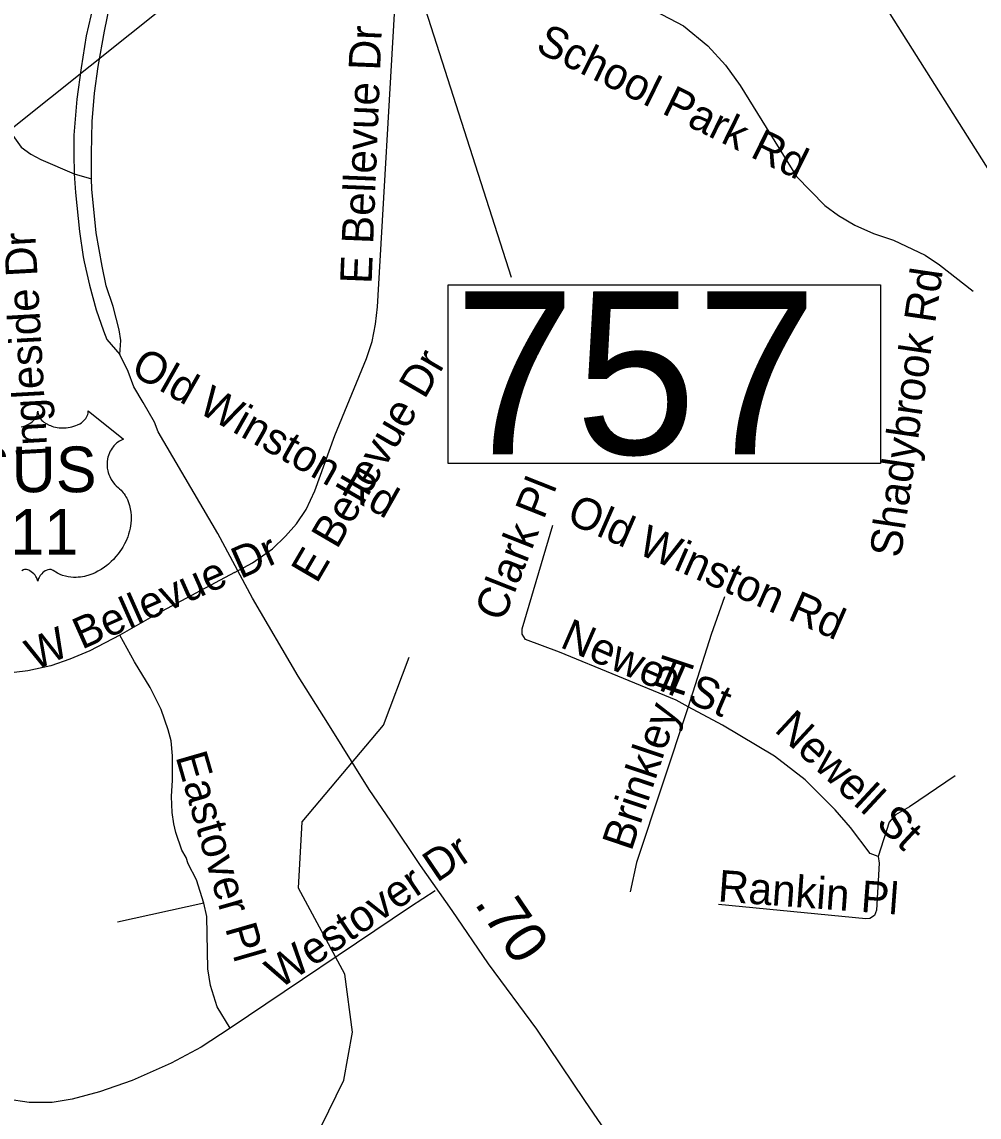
# Model space of a CAD drawing. Extents: x 1662474 to 1856135, y 779280 to 917889.
# Drawn here: x 1693341 to 1696222, y 818236 to 821532 of the extents above; entities that cross this region are included whole.
import ezdxf

# ---------------------------------------------------------------- set-up
doc = ezdxf.new("R2010")
doc.units = 0
for name, color, linetype in [('Exist Hydrographic Misc Water Feature', 7, 'Continuous'), ('Exist Road Non-System Type 51', 7, 'Continuous'), ('Exist Road Non-System Type 51 Label', 7, 'Continuous'), ('Exist Road Primary US Divided Attributed', 7, 'Continuous'), ('Exist Road Primary US Shield Number Label', 7, 'Continuous'), ('Exist Road Primary US UnDivided 4 Lane Attributed', 7, 'Continuous'), ('Exist Road Secondary Mileage Tenths English Label', 7, 'Continuous'), ('Exist Road Secondary Structure Standard Bridge Number Label', 7, 'Continuous'), ('Exist Road Secondary Type 51 Attributed', 7, 'Continuous'), ('Exist Utilities Electrical Transmission Line', 7, 'Continuous'), ('Prop Horizontal Alignment Tick Label', 7, 'Continuous'), ('Scratch_Level_2', 7, 'Continuous')]:
    doc.layers.add(name, color=color, linetype=linetype)

msp = doc.modelspace()

# ---------------------------------------------------------------- linework, layer by layer
at = {"layer": 'Exist Hydrographic Misc Water Feature'}
msp.add_lwpolyline([(1693161.9, 816985.9), (1693381.9, 817332.6), (1693391.9, 817473.6), (1693451.9, 817616.8), (1693544.9, 817723.3), (1693603.9, 817797.5), (1693729.9, 817896.7), (1694030.9, 818041.6), (1694241.9, 818208), (1694309.9, 818347.8), (1694335.9, 818491.6), (1694313, 818666.1), (1694173.9, 818925), (1694184.9, 819125), (1694429.9, 819415.4), (1694506.9, 819620.6)], dxfattribs=at)
at = {"layer": 'Exist Road Non-System Type 51'}
msp.add_line((1693888.9, 818880.4), (1693629.5, 818823.2), dxfattribs=at)
for points in [[(1694283, 820287.5), (1694378.2, 820519), (1694395.6, 820569.9), (1694405.9, 820621.9), (1694411.9, 820674.1), (1694466.8, 821625.8)], [(1695245.5, 821564.6), (1695332.1, 821519.2), (1695405.4, 821459.9), (1695458.9, 821401.1), (1695503.1, 821340.2), (1695672.2, 821065.9), (1695757, 820979.4), (1695798.8, 820948.9), (1695847.6, 820919.8), (1695904.2, 820894.4), (1695963.9, 820874.6), (1696059.4, 820829.2), (1696102.6, 820800.9), (1696204.2, 820721.4)], [(1693980.9, 819875.4), (1694035, 819904), (1694095.9, 819946), (1694134.8, 819983.9), (1694167.9, 820021.4), (1694197.1, 820064.7), (1694222.4, 820120.4), (1694283, 820287.5)], [(1695346, 819470.7), (1695310.6, 819490.7), (1694959.1, 819635.5), (1694856.8, 819672.9), (1694846.8, 819688.9), (1694846.8, 819705.4), (1694938.9, 820016.9)], [(1693980.9, 819875.4), (1693748.6, 819750.5), (1693636.4, 819686.2)], [(1695455.4, 819801.7), (1695415.9, 819688.6), (1695346, 819470.7)], [(1693636.4, 819686.2), (1693546, 819639.2), (1693486.1, 819613.8), (1693428.1, 819594.4), (1693358.9, 819579.1), (1693277.2, 819569.4), (1693209.9, 819571), (1693168.1, 819577.8)], [(1693888.9, 818880.4), (1693866.5, 818950.2), (1693841.9, 818998.2), (1693836.1, 819017.9), (1693822.4, 819039.2), (1693804.2, 819092.2), (1693798.2, 819119.2), (1693793.5, 819152.6), (1693791.6, 819200.9), (1693794.9, 819250.5), (1693794.9, 819323.5), (1693790.6, 819368.9), (1693781.1, 819401.9), (1693760.1, 819462.6), (1693726.9, 819529), (1693680.1, 819606.2), (1693636.4, 819686.2)], [(1695346, 819470.7), (1695190.9, 819002.5), (1695172, 818914.6)], [(1695918.4, 819020.4), (1695894, 819029.8), (1695834.4, 819107.8), (1695788.5, 819160.5), (1695698.5, 819250.8), (1695606.4, 819322.2), (1695449.6, 819415.9), (1695346, 819470.7)], [(1696150.1, 819262.9), (1696012.4, 819169.9), (1695969.9, 819146), (1695951.2, 819123.8), (1695918.4, 819020.4)], [(1695918.4, 819020.4), (1695921.1, 818999.9), (1695913.1, 818859.4), (1695907.1, 818843.2), (1695893, 818833.7), (1695880.9, 818832.9), (1695437.1, 818875.7)], [(1694584.9, 818916.7), (1694510.6, 818869.4), (1693968.6, 818503.5)], [(1693968.6, 818503.5), (1693928.9, 818568.4), (1693908.5, 818631.9), (1693901.4, 818682.8), (1693898, 818839.8), (1693888.9, 818880.4)], [(1693968.6, 818503.5), (1693881.1, 818447.1), (1693790.4, 818398.6), (1693673.1, 818346.6), (1693575.4, 818312.4), (1693492.2, 818289.9), (1693432.1, 818280.7), (1693363.6, 818280.4), (1693296.4, 818290.7)]]:
    msp.add_lwpolyline(points, dxfattribs=at)
at = {"layer": 'Exist Road Primary US Divided Attributed'}
for points in [[(1693779.2, 822606.1), (1693773.4, 822583.1), (1693745.8, 822450.7), (1693734.5, 822406.9), (1693716.9, 822324), (1693692.8, 822206.4), (1693667.9, 822089.6), (1693628.9, 821919.3), (1693584.2, 821709.2), (1693562.5, 821610.7), (1693534.9, 821489.2), (1693519.9, 821393.3), (1693506.8, 821298.7), (1693497.3, 821190.4), (1693497.8, 821134.8), (1693498.6, 821074.6)], [(1693550.9, 821059), (1693550.5, 821135.9), (1693552.9, 821231.5), (1693559.6, 821317.5), (1693570.9, 821397.1), (1693589.9, 821503.6), (1693619.1, 821645.6), (1693648.9, 821773.9), (1693689.2, 821932.5), (1693721.3, 822089.6), (1693752.5, 822231.2), (1693767.4, 822302.3), (1693799.9, 822451.8), (1693832.9, 822605.4)], [(1693498.6, 821074.6), (1693502.8, 821018), (1693515, 820900.7), (1693525.6, 820824.9), (1693528.8, 820809.2), (1693544.5, 820739.4), (1693564.9, 820665.6), (1693587, 820601.8), (1693596.9, 820576.3), (1693635.7, 820531.3)], [(1693635.7, 820531.3), (1693639.4, 820572.7), (1693633.8, 820605.3), (1693616.1, 820675.4), (1693595.5, 820737.7), (1693582.8, 820796.4), (1693564.7, 820896.9), (1693552.3, 821027.9), (1693550.9, 821059)]]:
    msp.add_lwpolyline(points, dxfattribs=at)
at = {"layer": 'Exist Road Primary US UnDivided 4 Lane Attributed'}
msp.add_lwpolyline([(1695326.8, 817860.3), (1695035.6, 818286.5), (1694890.5, 818500.5), (1694745.5, 818697.3), (1694636.3, 818857.8), (1694540.6, 818993.8), (1694451.6, 819126.4), (1694386.1, 819222.1), (1694261.8, 819421.8), (1694172.8, 819562.8), (1694035.1, 819797.8), (1693930.9, 819992.5), (1693751, 820298.5), (1693740.6, 820327.1), (1693706, 820385.9), (1693678.7, 820433.2), (1693660.7, 820479.3), (1693635.7, 820531.3)], dxfattribs=at)
at = {"layer": 'Exist Road Secondary Structure Standard Bridge Number Label'}
msp.add_line((1695009.7, 823050.1), (1696588.2, 820549.5), dxfattribs=at)
at = {"layer": 'Exist Road Secondary Type 51 Attributed'}
for points in [[(1692625.8, 822565.4), (1692694.4, 822420.2), (1692750.3, 822307.7), (1693031.1, 821737.2), (1693086.6, 821635.2), (1693249, 821317.4), (1693299.6, 821211.2), (1693339.3, 821154.6), (1693368.3, 821133.4), (1693398.7, 821117.1), (1693498.6, 821074.6)], [(1693498.6, 821074.6), (1693550.9, 821059)]]:
    msp.add_lwpolyline(points, dxfattribs=at)
at = {"layer": 'Exist Utilities Electrical Transmission Line'}
msp.add_lwpolyline([(1691247.7, 819923.8), (1691765.1, 820266.6), (1692074.2, 820473), (1692211.2, 820558.9), (1693016.8, 821102.4), (1693308.1, 821209.1), (1694387.8, 822071.7), (1696193.9, 823484.3), (1697905.9, 824894), (1698412.5, 825294.6)], dxfattribs=at)
at = {"layer": 'Prop Horizontal Alignment Tick Label'}
msp.add_lwpolyline([(1693339.3, 820313), (1693344.9, 820314.5), (1693351.1, 820316.6), (1693356.9, 820319), (1693363.2, 820322.4), (1693368.3, 820325.7), (1693372.3, 820328.6), (1693377.9, 820334), (1693382.4, 820339.5), (1693384.3, 820342.7), (1693385.9, 820345.7), (1693388.1, 820352.1), (1693388.8, 820354.9), (1693389.2, 820360.8), (1693389.6, 820355.9), (1693390.1, 820352.8), (1693390.9, 820349.8), (1693392.2, 820346.6), (1693394.4, 820342.1), (1693396.9, 820338.3), (1693401.7, 820332.7), (1693404.6, 820329.9), (1693407.3, 820327.7), (1693414.5, 820322.8), (1693423, 820318.5), (1693427.1, 820316.7), (1693431.4, 820315.2), (1693436.8, 820313.5), (1693442.4, 820312.2), (1693447.9, 820311.3), (1693453.6, 820310.5), (1693459.3, 820310), (1693464, 820309.9), (1693469.8, 820310), (1693475.1, 820310.3), (1693480.6, 820310.9), (1693486.6, 820311.9), (1693491.5, 820313), (1693497.9, 820314.7), (1693503.6, 820316.8), (1693508.7, 820318.9), (1693515.3, 820322.4), (1693520.6, 820325.7), (1693524.5, 820328.9), (1693529.2, 820333.1), (1693533.6, 820338.2), (1693536.2, 820341.9), (1693538, 820345.8), (1693539.7, 820349.8), (1693540.7, 820354.1), (1693541.2, 820357.8), (1693541.3, 820360.9), (1693647.6, 820276.3), (1693645.1, 820275.3), (1693639.3, 820272.5), (1693634.7, 820269.8), (1693627.4, 820264.6), (1693624.3, 820261.8), (1693621.1, 820258.8), (1693618.3, 820255.7), (1693615.7, 820252.8), (1693612.6, 820248.5), (1693609.9, 820244.2), (1693607.2, 820239.5), (1693605.2, 820235.4), (1693601.9, 820226.9), (1693600.4, 820221.5), (1693599.4, 820216.9), (1693598.1, 820207.4), (1693597.8, 820202.9), (1693597.8, 820198.4), (1693598, 820193.7), (1693598.5, 820189.2), (1693599.3, 820184.5), (1693600, 820180.4), (1693601.4, 820175.3), (1693603.2, 820169.4), (1693605.6, 820163.6), (1693610.4, 820154.4), (1693616.7, 820145), (1693621.1, 820139.7), (1693625.5, 820135.2), (1693632.1, 820129.7), (1693635.6, 820126.5), (1693639.7, 820122.5), (1693646.4, 820114.7), (1693649.1, 820111.1), (1693651.8, 820107), (1693654.3, 820102.8), (1693656.8, 820098.3), (1693658.8, 820094.3), (1693662.6, 820085.2), (1693665.3, 820076.4), (1693666.5, 820071.7), (1693668.5, 820061.3), (1693669.3, 820056.1), (1693670.1, 820046), (1693670.1, 820033.7), (1693669.2, 820022), (1693667, 820008.3), (1693665.2, 820000.2), (1693662.4, 819990.7), (1693659.7, 819982.5), (1693654.8, 819970.4), (1693650.5, 819961.6), (1693644.9, 819951.3), (1693641.1, 819945), (1693636.6, 819938.4), (1693631.1, 819930.7), (1693624.5, 819922.6), (1693616.7, 819914), (1693610.3, 819907.6), (1693602.1, 819900.2), (1693597, 819896.1), (1693589.9, 819890.7), (1693580.1, 819884.1), (1693570.4, 819878.5), (1693562.2, 819874.3), (1693554.9, 819871.2), (1693545.5, 819867.6), (1693529.8, 819863.3), (1693524.1, 819862.1), (1693517.3, 819861.1), (1693511, 819860.5), (1693504.8, 819860.1), (1693496.5, 819860.1), (1693488.3, 819860.7), (1693480.5, 819861.8), (1693472.4, 819863.5), (1693464, 819866), (1693456.3, 819869.1), (1693448.5, 819872.9), (1693435.3, 819881.2), (1693431.6, 819883.2), (1693429.4, 819883.8), (1693424.3, 819884), (1693419.6, 819883), (1693414.7, 819881), (1693411.7, 819879.5), (1693407.8, 819876.9), (1693404.8, 819874.5), (1693401.1, 819871.1), (1693398.6, 819868.2), (1693396.7, 819865.9), (1693393, 819860.1), (1693391.7, 819857.3), (1693390.3, 819853.7), (1693389.1, 819848.5), (1693387.4, 819855.1), (1693385.5, 819859.5), (1693383.2, 819863.3), (1693380.9, 819866.6), (1693377.2, 819870.9), (1693373.8, 819874.1), (1693369.8, 819877.3), (1693365.6, 819879.9), (1693362.1, 819881.7), (1693359, 819882.9), (1693355.2, 819883.8), (1693352, 819884.1), (1693349.5, 819884), (1693345.9, 819883.2), (1693341.1, 819879.7)], dxfattribs=at)
at = {"layer": 'Scratch_Level_2'}
msp.add_lwpolyline([(1694138.2, 823879.5), (1694372.3, 822141.5), (1694813.6, 820763.7)], dxfattribs=at)
msp.add_lwpolyline([(1694624.1, 820740.8), (1695924.7, 820740.8), (1695924.7, 820203), (1694624.1, 820203)], close=True, dxfattribs=at)

# ---------------------------------------------------------------- texts
at = {"layer": 'Exist Road Non-System Type 51 Label'}
for s, rotation, p in [('E Bellevue Dr', 87.7168, (1694393.7, 820742.1)), ('School Park Rd', 333.821, (1694883.4, 821444.7)), ('Ingleside Dr', 93.1972, (1693419, 820224.2)), ('Shadybrook Rd', 81.6444, (1695985.7, 819917)), ('Old Winston Rd', 330.4428, (1693664.6, 820473.8)), ('E Bellevue Dr', 59.7123, (1694228.8, 819838.7)), ('Clark Pl', 68.4271, (1694789.5, 819723.3)), ('Old Winston Rd', 336.3587, (1694976.2, 820026.9)), ('W Bellevue Dr', 23.9745, (1693380, 819579.1)), ('Newell St', 336.6353, (1694957.1, 819651.5)), ('Brinkley Pl', 71.4393, (1695175.3, 819033.9)), ('Newell St', 317.1402, (1695602.5, 819399.2)), ('Eastover Pl', 286.1138, (1693803.3, 819320.9)), ('Westover Dr', 34.1121, (1694116.7, 818619.8)), ('Rankin Pl', 355.7822, (1695433.9, 818885.7))]:
    msp.add_text(s, height=95, rotation=rotation, dxfattribs=at).set_placement(p)
at = {"layer": 'Exist Road Primary US Shield Number Label'}
for s, p in [('BUS', (1693188.1, 820116.5)), ('311', (1693204.2, 819928.6))]:
    msp.add_text(s, height=137.5, dxfattribs=at).set_placement(p)
at = {"layer": 'Exist Road Secondary Mileage Tenths English Label'}
msp.add_text('.70', height=125, rotation=304.2235, dxfattribs=at).set_placement((1694700.6, 818879.9))
at = {"layer": 'Scratch_Level_2'}
msp.add_text('757', height=490, dxfattribs=at).set_placement((1694641.7, 820230.7))

doc.saveas('drawing.dxf')
